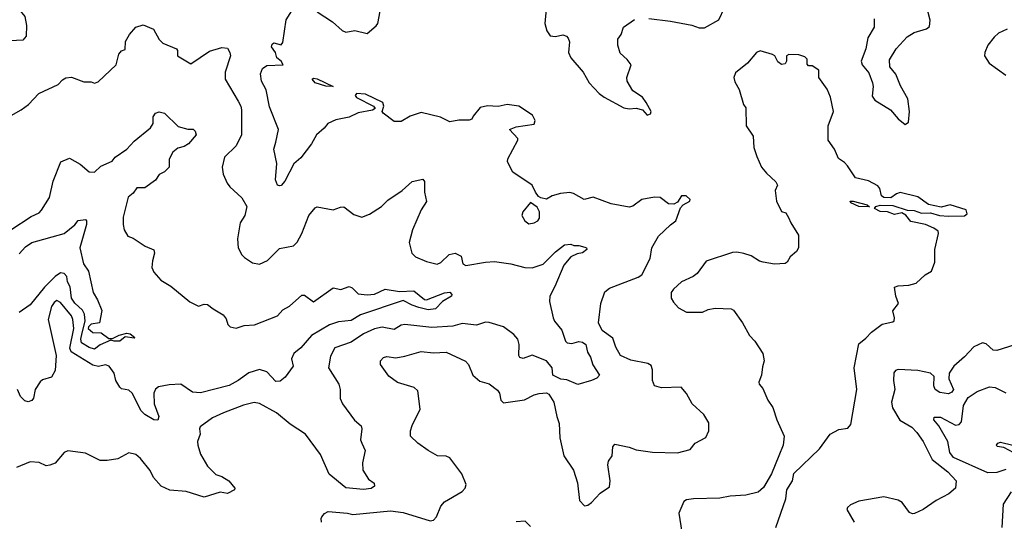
# Model space of a CAD drawing. Extents: x 2143765 to 2212931, y 878955 to 1017455.
# Tile 281 of 309: x 2164877 to 2170367, y 998290 to 1001087. Entities that reach past the tile are written whole.
import ezdxf

# ---------------------------------------------------------------- set-up
doc = ezdxf.new("R2010")
doc.units = 0

msp = doc.modelspace()

# ---------------------------------------------------------------- linework, layer by layer
at = {"layer": '0CON20XD'}
for points in [[(2164856, 1001166), (2164906.2, 1001105), (2164916.1, 1001053.9), (2164913.3, 1000995), (2164895, 1000973.8), (2164825, 1000968.8)], [(2166535, 1001131.2), (2166621.2, 1001075), (2166675, 1001026), (2166695, 1001016.7), (2166745, 1001026.2), (2166815, 1001010), (2166865, 1001052.5), (2166873.6, 1001066.4), (2166898.8, 1001195)], [(2167813.3, 1001145), (2167805.4, 1001065), (2167815.6, 1001025), (2167835, 1000997.5), (2167865, 1000992.5), (2167905, 1001001.9), (2167925, 1000995.7), (2167935, 1000984), (2167943.3, 1000963.3), (2167937.5, 1000905), (2167950, 1000875), (2168018.1, 1000795), (2168051.9, 1000735), (2168108.5, 1000675), (2168135, 1000654.6), (2168245, 1000595.7), (2168275, 1000589.2), (2168315, 1000593.8), (2168350, 1000585), (2168375, 1000553.8), (2168395, 1000562.5), (2168397.5, 1000575), (2168369.2, 1000625), (2168350, 1000655), (2168295, 1000691.2), (2168264.5, 1000745), (2168262.5, 1000765), (2168285.7, 1000835), (2168264.5, 1000864.5), (2168225, 1000900.8), (2168211.8, 1000945), (2168212, 1000978), (2168230, 1001005), (2168244, 1001045), (2168305, 1001087.5)], [(2168385.4, 1001094.6), (2168505, 1001079.1), (2168625, 1001055.7), (2168665, 1001041.4), (2168695, 1001042.5), (2168775, 1001086.7), (2168806.3, 1001153.7)], [(2166560, 998285), (2166557.5, 998305), (2166562.5, 998315), (2166576.1, 998333.9), (2166596.4, 998343.6), (2166705, 998335.8), (2166735, 998328.1), (2166945, 998347.8), (2167015, 998338.1), (2167165, 998293.3), (2167185, 998296.9), (2167200.5, 998315), (2167225, 998374.3), (2167245, 998399.2), (2167345, 998456.2), (2167361.2, 998475), (2167365.8, 998495), (2167342.2, 998555), (2167274.5, 998644.5), (2167255, 998652.9), (2167205.8, 998654.2), (2167154.5, 998684.5), (2167096.7, 998725), (2167056.7, 998765), (2167056, 998795), (2167065.8, 998825), (2167110.8, 998915), (2167097.7, 999017.7), (2167075.8, 999035.8), (2166983.2, 999063.2), (2166935, 999098.8), (2166888.8, 999165), (2166888.8, 999185), (2166905, 999204), (2166925, 999208.6), (2166975, 999201.9), (2167025, 999210), (2167115, 999236.2), (2167185, 999228.5), (2167255, 999232.7), (2167363.7, 999183.7), (2167378.6, 999165), (2167404.3, 999104.3), (2167441.8, 999071.8), (2167495, 999056.4), (2167541.3, 999021.3), (2167551.8, 999005), (2167560, 998965), (2167575, 998950.6), (2167692.5, 998967.5), (2167745, 998995.5), (2167772.7, 999002.7), (2167815, 999005.6), (2167828.2, 998998.2), (2167854.5, 998955), (2167871.1, 998875), (2167885.7, 998835.7), (2167889.2, 998755), (2167910.8, 998655), (2167965, 998574.2), (2167986.8, 998505), (2167999.2, 998405), (2168027, 998377), (2168045, 998380), (2168065, 998393.8), (2168113.3, 998446.7), (2168165, 998482.5), (2168168.8, 998515), (2168155.8, 998605), (2168160.8, 998625), (2168181.2, 998655), (2168183.8, 998705), (2168195, 998720), (2168275, 998703.1), (2168315, 998687.8), (2168405, 998675.7), (2168545, 998671.4), (2168615, 998690), (2168642.5, 998725), (2168702.1, 998757.9), (2168720, 998795), (2168718.8, 998838.8), (2168691.2, 998885), (2168625.7, 998945.7), (2168595, 999002.5), (2168565, 999037.5), (2168455, 999034.4), (2168416.1, 999046.1), (2168406.2, 999075), (2168405.8, 999135), (2168398.3, 999158.3), (2168379.4, 999169.4), (2168285, 999187.5), (2168226.2, 999215), (2168200.9, 999260.9), (2168185, 999312), (2168124.7, 999354.7), (2168103.8, 999396.2), (2168116.5, 999505), (2168140.5, 999569.5), (2168165, 999590), (2168325, 999650.9), (2168345.6, 999665), (2168392.5, 999755), (2168400.9, 999815), (2168439.6, 999880.4), (2168505, 999944), (2168535.5, 999964.5), (2168561.7, 1000038.3), (2168576.2, 1000053.8), (2168613.3, 1000075), (2168616.2, 1000085), (2168592.5, 1000105), (2168567.5, 1000105), (2168545, 1000070), (2168525, 1000057.5), (2168495, 1000060), (2168447.5, 1000095), (2168417.3, 1000097.3), (2168346.3, 1000083.7), (2168295, 1000047.1), (2168275, 1000040.8), (2168175, 1000060), (2168075, 1000096.9), (2168025, 1000084.3), (2167965, 1000118), (2167945, 1000122.5), (2167891.7, 1000118.3), (2167846.1, 1000103.9), (2167815, 1000086.7), (2167783.6, 1000093.6), (2167770.7, 1000100.7), (2167752.5, 1000125), (2167733.9, 1000163.9), (2167626.1, 1000236.1), (2167597.5, 1000295), (2167598.3, 1000311.7), (2167653.8, 1000415), (2167653.8, 1000425), (2167607.5, 1000475), (2167645, 1000490), (2167745, 1000503.8), (2167751.2, 1000525), (2167736.2, 1000555), (2167660, 1000605), (2167595, 1000613.8), (2167545, 1000603.3), (2167485, 1000606), (2167445, 1000597.5), (2167405, 1000550), (2167398.3, 1000531.7), (2167383.8, 1000526.2), (2167325, 1000526.7), (2167275, 1000516.7), (2167224.1, 1000544.1), (2167115, 1000570), (2167055, 1000550), (2167005, 1000518.8), (2166965, 1000520), (2166903.3, 1000565), (2166897.5, 1000575), (2166907.5, 1000605), (2166902.5, 1000625), (2166805, 1000672.1), (2166754.7, 1000675.3), (2166747.1, 1000665), (2166755, 1000653.1), (2166850, 1000605), (2166858.3, 1000591.7), (2166845, 1000583.3), (2166765, 1000568), (2166715, 1000544.3), (2166640.7, 1000529.3), (2166595, 1000508), (2166575, 1000482), (2166532.5, 1000445), (2166504, 1000395), (2166445, 1000316), (2166405, 1000283.8), (2166355, 1000186.7), (2166335, 1000163.3), (2166325, 1000160), (2166313.8, 1000165), (2166304.3, 1000194.3), (2166310.8, 1000285), (2166294.5, 1000365), (2166304.4, 1000405), (2166320.6, 1000475), (2166270.5, 1000600.5), (2166250.9, 1000695), (2166225.6, 1000745), (2166219.5, 1000785), (2166230.6, 1000815), (2166255, 1000830.9), (2166346.5, 1000835), (2166334.7, 1000855), (2166311.8, 1000875), (2166304.1, 1000904.1), (2166280.8, 1000935), (2166285, 1000950), (2166295, 1000957.1), (2166335, 1000946.7), (2166345, 1000960), (2166363, 1001087), (2166395, 1001136.7)], [(2169641.8, 1001091.8), (2169640.9, 1001045), (2169606.1, 1000985), (2169595.2, 1000924.8), (2169568.2, 1000855), (2169574.5, 1000835), (2169611.4, 1000791.4), (2169631.8, 1000735), (2169635.6, 1000715), (2169630.3, 1000660.3), (2169645, 1000639.2), (2169732, 1000585), (2169775, 1000533.8), (2169815, 1000503.3), (2169832.5, 1000515), (2169838.6, 1000575), (2169828.5, 1000645), (2169787.8, 1000717.8), (2169762.4, 1000782.4), (2169729.4, 1000825), (2169726.7, 1000863.3), (2169763.1, 1000925), (2169825, 1000990.9), (2169865, 1001015.4), (2169933.8, 1001036.2), (2169950.5, 1001049.5), (2169953.3, 1001085), (2169940.8, 1001135)], [(2164816.7, 1000545), (2164885, 1000584), (2164926.2, 1000615), (2164984, 1000675), (2165092.5, 1000725), (2165115, 1000752.5), (2165135, 1000763.3), (2165166.4, 1000766.4), (2165235, 1000740), (2165275, 1000740), (2165295, 1000733.8), (2165315, 1000740), (2165415.8, 1000835), (2165430, 1000895), (2165445, 1000912.5), (2165465, 1000920), (2165467.1, 1000965), (2165489.2, 1001005), (2165525, 1001045.8), (2165565, 1001059.2), (2165623.8, 1001035), (2165655, 1000976.7), (2165675, 1000956.7), (2165751.2, 1000925), (2165756.7, 1000915), (2165756.7, 1000885), (2165830.7, 1000840.7), (2165935, 1000911.9), (2166005, 1000932.9), (2166035, 1000928.8), (2166048.9, 1000905), (2166051.8, 1000885), (2166022.7, 1000795), (2166023.5, 1000755), (2166095, 1000632.5), (2166110.8, 1000605), (2166114.6, 1000585), (2166114.5, 1000445), (2166085, 1000384.2), (2166019.1, 1000320.9), (2166005.8, 1000265), (2166012.5, 1000225), (2166034.2, 1000175), (2166048, 1000155), (2166115, 1000094), (2166144, 1000045), (2166133.3, 999995), (2166106.1, 999953.9), (2166091.4, 999865), (2166096, 999815), (2166115, 999776.2), (2166130.6, 999760.6), (2166175, 999730.6), (2166215, 999724.3), (2166258, 999745), (2166325, 999812), (2166404.4, 999825.6), (2166423.6, 999846.4), (2166451.1, 999895), (2166488.6, 999995), (2166525, 1000038.8), (2166535, 1000043.3), (2166625, 1000026), (2166665, 1000042.5), (2166685, 1000044), (2166740.3, 1000000.3), (2166785, 999985.8), (2166827.3, 1000002.7), (2166895, 1000045.6), (2166928.9, 1000081.1), (2167009.4, 1000135), (2167064.6, 1000185.4), (2167125, 1000198), (2167134, 1000185), (2167134.2, 1000125), (2167145.9, 1000074.1), (2167115, 1000027.5), (2167068, 999915), (2167048.8, 999845), (2167064.2, 999784.2), (2167084.5, 999764.5), (2167145, 999738.6), (2167205, 999724.4), (2167225, 999732.2), (2167271.6, 999778.4), (2167305.6, 999785.6), (2167338.5, 999768.5), (2167348.8, 999725), (2167365, 999716), (2167475, 999735.6), (2167525, 999737.9), (2167615, 999725.4), (2167694.3, 999704.3), (2167735, 999702.5), (2167795, 999724.1), (2167865, 999792.9), (2167915, 999831.9), (2167950, 999835), (2167967, 999827), (2167995, 999827.3), (2168028.2, 999818.2), (2168036.7, 999815), (2168038.8, 999805), (2168015, 999786.5), (2167985, 999781.1), (2167950, 999765), (2167911.3, 999718.7), (2167861.7, 999598.3), (2167832.5, 999545), (2167831.9, 999515), (2167850.8, 999425), (2167858.8, 999405), (2167899.2, 999355), (2167920, 999295), (2167930, 999285), (2167955, 999281.8), (2167995, 999292.8), (2168015, 999288.1), (2168033.1, 999275), (2168043.1, 999233.1), (2168060, 999205), (2168072.1, 999162.1), (2168110, 999105), (2168095, 999088.6), (2168065.6, 999074.4), (2167988.2, 999051.8), (2167928.4, 999078.4), (2167895, 999082), (2167850.3, 999105), (2167845.7, 999145.7), (2167815, 999185.3), (2167735, 999215.6), (2167685, 999198.5), (2167665, 999202.5), (2167659.5, 999215), (2167661.1, 999275), (2167653.8, 999305), (2167632.3, 999332.3), (2167575, 999374.7), (2167495, 999399.2), (2167475, 999399.6), (2167425, 999383.1), (2167345, 999392.1), (2167292.7, 999377.3), (2167175, 999370), (2167025, 999387.2), (2167005, 999383.6), (2166965, 999358.8), (2166898.3, 999371.7), (2166855, 999363.3), (2166795, 999335.3), (2166725, 999288), (2166635, 999256.9), (2166609.5, 999210.5), (2166598.2, 999145), (2166656.2, 999055), (2166663.3, 999025), (2166664.1, 998975), (2166676.4, 998945), (2166743.5, 998853.5), (2166781.7, 998821.7), (2166785.5, 998805), (2166776.9, 998745), (2166785.4, 998725.4), (2166803.8, 998685), (2166788.9, 998615), (2166790, 998575), (2166822.5, 998525), (2166852.9, 998502.9), (2166855.8, 998485), (2166837.4, 998472.6), (2166795, 998466.5), (2166695, 998476.4), (2166603, 998553), (2166555, 998663.1), (2166470, 998775), (2166385, 998832.1), (2166309.2, 998895), (2166215, 998946.7), (2166185, 998951.5), (2166125, 998937.9), (2166014, 998895), (2165952.9, 998867.1), (2165882.7, 998817.3), (2165878.8, 998805), (2165884, 998775), (2165869.4, 998735), (2165870.5, 998715), (2165884.6, 998664.6), (2165925, 998598), (2165971.1, 998551.1), (2166005, 998540), (2166043.3, 998515), (2166077.5, 998475), (2166074, 998465), (2166035, 998445.6), (2165995, 998451.4), (2165905.4, 998424.6), (2165805, 998456.9), (2165714.3, 998464.3), (2165666.4, 998486.4), (2165623.8, 998535), (2165605, 998573.3), (2165550.9, 998640.9), (2165525, 998662), (2165485, 998672), (2165425, 998638.8), (2165365, 998628), (2165325, 998628), (2165245, 998670), (2165145, 998682), (2165125, 998673.3), (2165075.6, 998614.4), (2165045, 998602), (2165025, 998599.2), (2164985, 998617.8), (2164935, 998622), (2164860, 998590)], [(2170382.5, 1001035), (2170335, 1001011.2), (2170310.7, 1000989.3), (2170275.4, 1000944.6), (2170258.6, 1000905), (2170257.1, 1000885), (2170282, 1000845), (2170375, 1000778)], [(2169093.1, 998255), (2169148, 998415), (2169154, 998465), (2169186.7, 998515), (2169193.8, 998556.2), (2169335.7, 998694.3), (2169396.7, 998775), (2169445, 998801.2), (2169495, 998810), (2169510.7, 998829.3), (2169544, 999025), (2169530.6, 999145), (2169555, 999280), (2169595, 999310.8), (2169625.5, 999344.5), (2169685, 999389.2), (2169745, 999401.4), (2169752.1, 999407.9), (2169755.5, 999425), (2169745.8, 999464.2), (2169777.5, 999505), (2169762.5, 999545), (2169754.1, 999595.9), (2169775, 999603.3), (2169835, 999606.2), (2169875, 999618), (2169925.9, 999664.1), (2169960, 999685), (2169980, 999735), (2169980, 999805), (2170000, 999895), (2169997.3, 999907.3), (2169974.2, 999925), (2169928, 999945), (2169845, 999961.5), (2169817.7, 999997.7), (2169795, 1000010.7), (2169755, 1000001.2), (2169715, 1000016.2), (2169675, 1000016.8), (2169643.8, 1000035), (2169650.8, 1000045), (2169675, 1000052.9), (2169745, 1000051.2), (2169825, 1000024.5), (2169865, 1000022.2), (2169905, 1000007.9), (2169955, 1000009.2), (2170005, 999995.5), (2170055, 999990.7), (2170145, 999993.1), (2170160.6, 1000005), (2170155, 1000026.2), (2170065, 1000054.6), (2170015, 1000040.8), (2169945, 1000056.2), (2169885, 1000098.8), (2169786.4, 1000123.6), (2169765, 1000116.2), (2169735, 1000094.2), (2169695, 1000095.7), (2169682.5, 1000105), (2169673.1, 1000145), (2169660.8, 1000160.8), (2169609.1, 1000189.1), (2169536.7, 1000205), (2169493, 1000273), (2169475, 1000290), (2169443.2, 1000313.2), (2169419.2, 1000365), (2169384.3, 1000415), (2169384.3, 1000495), (2169414, 1000575), (2169398, 1000655), (2169379.7, 1000699.7), (2169332.5, 1000765), (2169332.5, 1000805), (2169295, 1000830), (2169275, 1000830), (2169268.3, 1000838.3), (2169267, 1000867), (2169255, 1000880), (2169221.7, 1000891.7), (2169165, 1000892.5), (2169153.3, 1000885), (2169152.5, 1000855), (2169145, 1000840), (2169125, 1000837.5), (2169105, 1000852.5), (2169086.7, 1000885), (2169075, 1000893.3), (2169005, 1000913.3), (2168985, 1000903.8), (2168935.9, 1000844.1), (2168868.8, 1000791.2), (2168858.8, 1000765), (2168865, 1000740), (2168887.7, 1000697.7), (2168912.5, 1000615), (2168926.4, 1000596.4), (2168927.5, 1000495), (2168967, 1000437), (2168971.2, 1000375), (2168986.7, 1000325), (2169013.3, 1000265), (2169040.5, 1000230.5), (2169093.6, 1000183.6), (2169102.5, 1000165), (2169090, 1000135), (2169096.2, 1000075), (2169125, 1000017.5), (2169149.5, 1000009.5), (2169164.3, 999984.3), (2169176, 999955), (2169220, 999885), (2169218.8, 999815), (2169207.5, 999795), (2169173.3, 999765), (2169155.8, 999734.2), (2169145, 999726.7), (2169085.8, 999724.2), (2169022.5, 999735), (2169001.1, 999741.1), (2168955, 999770), (2168915, 999782.9), (2168875, 999791.4), (2168850.9, 999789.1), (2168705, 999740.8), (2168655, 999672.5), (2168631.2, 999655), (2168566.2, 999625), (2168522.5, 999585), (2168509.2, 999565), (2168510, 999535), (2168522.1, 999512.1), (2168550.9, 999480.9), (2168595, 999455.8), (2168683.6, 999456.4), (2168715, 999471.2), (2168755, 999478), (2168843.9, 999473.9), (2168857.3, 999467.3), (2168907, 999397), (2168945.9, 999325.9), (2168976.2, 999295), (2169020, 999225), (2169028.1, 999185), (2169019.1, 999150.9), (2169013.1, 999105), (2168997.5, 999065), (2169000, 999055), (2169021.2, 999031.2), (2169049.2, 998965), (2169077.1, 998925), (2169098.8, 998855), (2169140, 998765), (2169133.3, 998715), (2169110.5, 998655), (2169068.2, 998555), (2169025, 998478), (2168995, 998452), (2168925, 998436.2), (2168839.3, 998430.7), (2168781.7, 998418.3), (2168634.1, 998415.9), (2168595, 998408.8), (2168580.5, 998399.5), (2168552.5, 998335), (2168569.5, 998229.5)], [(2166625, 1000713.8), (2166585, 1000716.1), (2166525.2, 1000734.8), (2166508.5, 1000755), (2166515, 1000760.3), (2166535, 1000756.8), (2166625, 1000713.8)], [(2164828, 999915), (2164940.7, 999989.3), (2164985, 1000010.6), (2164999.4, 1000025), (2165042.5, 1000095), (2165063.3, 1000186.7), (2165106.2, 1000295), (2165155, 1000314), (2165215, 1000281.2), (2165265, 1000238), (2165295, 1000237.1), (2165329.8, 1000270.2), (2165392.7, 1000297.3), (2165409.3, 1000320.7), (2165475, 1000364.7), (2165515, 1000410), (2165606, 1000484), (2165621.7, 1000508.3), (2165621.2, 1000545), (2165633.6, 1000566.4), (2165655, 1000573.3), (2165685, 1000565.8), (2165761.7, 1000491.7), (2165815, 1000476.7), (2165845, 1000477.5), (2165855.9, 1000465.9), (2165861.2, 1000445), (2165818, 1000395), (2165795, 1000380.8), (2165759.5, 1000370.5), (2165731.9, 1000348.1), (2165710.8, 1000309.2), (2165711.2, 1000265), (2165685, 1000239.2), (2165655.3, 1000224.7), (2165635, 1000192.4), (2165575, 1000149.6), (2165530.2, 1000149.8), (2165509.8, 1000120.3), (2165481.8, 1000098.2), (2165454, 999986), (2165453.6, 999945), (2165460.6, 999915), (2165479.5, 999879.5), (2165509.5, 999869.5), (2165576.2, 999825), (2165624.3, 999804.3), (2165628.6, 999785), (2165616.8, 999743.2), (2165614.4, 999705), (2165625, 999679.2), (2165665, 999634.3), (2165720.3, 999600.3), (2165825, 999513.8), (2165875, 999490), (2165905, 999500), (2165925, 999499.2), (2165956.7, 999475), (2166010.9, 999440.9), (2166028.3, 999418.3), (2166037.7, 999387.7), (2166050, 999375), (2166085, 999367.5), (2166128.7, 999381.3), (2166186.7, 999385), (2166314.2, 999435), (2166345, 999469.4), (2166380.6, 999489.4), (2166449.5, 999550.5), (2166465, 999550), (2166515, 999513.3), (2166625, 999592), (2166667.3, 999582.7), (2166715, 999600), (2166731.7, 999591.7), (2166765, 999558.8), (2166815, 999552.1), (2166855, 999555.9), (2166915, 999585.2), (2166995, 999571.9), (2167075, 999575.3), (2167135, 999526.7), (2167145, 999524.4), (2167245, 999563.8), (2167275, 999566.9), (2167287.5, 999555), (2167284.2, 999545), (2167234.1, 999515.9), (2167196, 999475), (2167155, 999469.5), (2167102.6, 999482.6)], [(2167715, 999948), (2167745, 999953.8), (2167766.7, 999965), (2167775, 999980), (2167776.1, 1000016.1), (2167761.7, 1000041.7), (2167725, 1000067.5), (2167682.5, 1000015), (2167676, 999995), (2167694.2, 999965), (2167715, 999948)], [(2169615, 1000043.1), (2169555, 1000046.2), (2169511.1, 1000065), (2169506.7, 1000075), (2169525, 1000075.8), (2169602.5, 1000055), (2169615, 1000043.1)], [(2164875, 999781.2), (2164908.7, 999821.3), (2164944.7, 999845.3), (2165124.4, 999895.6), (2165185, 999943.3), (2165202.8, 999967.2), (2165243.6, 999973.6), (2165250, 999965), (2165250, 999945), (2165213.3, 999815), (2165232.9, 999725), (2165260, 999685), (2165286.9, 999565), (2165311.8, 999525), (2165335.6, 999465), (2165323, 999397), (2165275, 999389.5), (2165260.5, 999375), (2165259.5, 999365), (2165285, 999343.1), (2165331.7, 999341.7), (2165375, 999308.8), (2165395, 999308.8), (2165432.6, 999327.4), (2165475, 999338.1), (2165493.3, 999335), (2165518.8, 999315), (2165515, 999312), (2165465, 999318), (2165435.2, 999294.8), (2165404.7, 999294.7), (2165385, 999300), (2165326.8, 999273.2), (2165295, 999249.2), (2165265, 999258.5), (2165222, 999285), (2165218.8, 999305), (2165225, 999341.2), (2165243.1, 999405), (2165239, 999445), (2165227.5, 999467.5), (2165185, 999505.8), (2165166.4, 999535), (2165158, 999598), (2165143.8, 999625), (2165139.4, 999655), (2165125, 999671.1), (2165105, 999675.5), (2165075, 999654.5), (2165014.7, 999595.3), (2164935, 999496.9), (2164874.3, 999455)], [(2167102.6, 999482.6), (2167064.8, 999494.8), (2167015, 999521.2), (2166778, 999442), (2166725, 999409.7), (2166655, 999402), (2166605, 999385.5), (2166504.8, 999325.2), (2166445, 999258.1), (2166405.7, 999225), (2166392.9, 999195), (2166402.3, 999155), (2166356.8, 999093.2), (2166329.4, 999070.6), (2166305, 999070), (2166255, 999123.1), (2166215, 999136.2), (2166155, 999118.5), (2166095.2, 999074.8), (2166045, 999047.8), (2165885, 999006.2), (2165839.8, 999009.8), (2165775, 999053.8), (2165710.8, 999050.8), (2165650.3, 999039.7), (2165634.2, 999025.8), (2165624.6, 999005), (2165626.5, 998945), (2165652.1, 998875), (2165647.1, 998852.9), (2165625, 998855.4), (2165575.5, 998885.5), (2165555, 998906), (2165505, 999004.4), (2165485, 999020.6), (2165445, 999028.6), (2165435, 999037.1), (2165413.1, 999075), (2165404.5, 999115), (2165375.4, 999155.4), (2165355, 999163.3), (2165316.1, 999153.9), (2165285, 999160.4), (2165164.1, 999235), (2165156.6, 999255), (2165178.3, 999365), (2165174.3, 999415), (2165166.2, 999435), (2165105, 999510.9), (2165085, 999520.8), (2165069.5, 999510.5), (2165055, 999486.9), (2165035.4, 999414.6), (2165081.5, 999215), (2165075, 999130), (2165055, 999094.2), (2165005, 999079.2), (2164991.7, 999068.3), (2164964.4, 999025), (2164954.3, 998975.7), (2164945, 998963.3), (2164925, 998956), (2164905, 998960.8), (2164881.9, 998985), (2164864.6, 999025)], [(2170425, 999274), (2170325, 999241.9), (2170303.8, 999245), (2170265, 999280), (2170245, 999284.4), (2170197.4, 999262.6), (2170145, 999206.9), (2170084.8, 999155.2), (2170058.7, 999115), (2170057.1, 999085), (2170082.7, 999025), (2170075, 999010.6), (2170055, 999000.9), (2170008, 999008), (2169980.8, 999025), (2169974.5, 999044.5), (2169975, 999097.5), (2169955, 999116), (2169885, 999130), (2169775, 999135.6), (2169759.5, 999130.5), (2169751.8, 999118.2), (2169749.7, 999075), (2169756.8, 999025), (2169737.8, 998955), (2169742.9, 998922.9), (2169785, 998852.9), (2169851.5, 998815), (2169879.5, 998785), (2169915.3, 998735.3), (2169964.4, 998634.4), (2170052.3, 998565), (2170099.2, 998515), (2170093.8, 998475), (2170057.9, 998442.1), (2169986.7, 998405), (2169915, 998355.7), (2169865.9, 998334.1), (2169855, 998331.2), (2169838.3, 998338.3), (2169798, 998395), (2169775, 998408.6), (2169695, 998426.5), (2169555, 998401.5), (2169509.1, 998380.9), (2169492.7, 998367.3), (2169489.2, 998355), (2169530, 998285)], [(2170375, 998578.9), (2170325, 998562.3), (2170275, 998560.7), (2170082.7, 998645), (2170063.5, 998673.5), (2170052.2, 998735), (2170001.8, 998821.8), (2169973.8, 998855), (2169975, 998870), (2170010.3, 998870.3), (2170095, 998826.7), (2170115, 998829.2), (2170128.6, 998845), (2170139.5, 998935), (2170165, 998980.8), (2170215, 999012.9), (2170285, 999040), (2170315, 999035.6), (2170375, 999005.5)], [(2170447.1, 998657.1), (2170365, 998700.5), (2170327.3, 998707.3), (2170323.1, 998715), (2170331.1, 998725), (2170345, 998731.8), (2170414.4, 998714.4)], [(2170354.4, 998255), (2170361.5, 998385), (2170407.5, 998455)], [(2167725, 998260), (2167695, 998290), (2167645, 998286.7)]]:
    msp.add_lwpolyline(points, dxfattribs=at)

doc.saveas('drawing.dxf')
